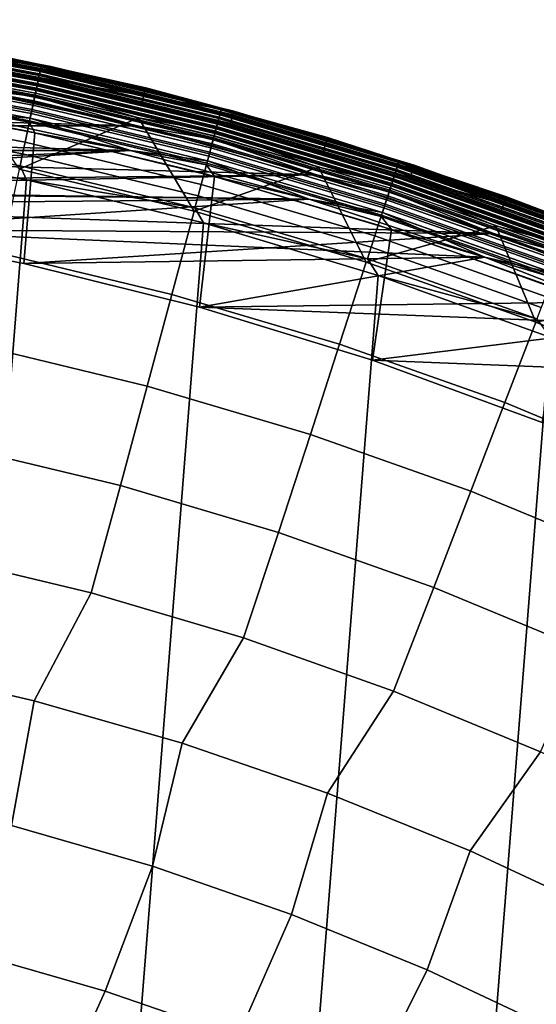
# Model space of a CAD drawing. Header units: metres. Extents: x -167 to 28, y -27 to 27.
# Tile 291 of 303: x 5.55 to 9.56, y 19.6 to 27.24. Entities that reach past the tile are written whole.
import ezdxf

# ---------------------------------------------------------------- set-up
doc = ezdxf.new("R2010")
doc.units = ezdxf.units.M
doc.layers.add('solid_12_065_021_XXX', color=7, linetype='CONTINUOUS')

msp = doc.modelspace()

# ---------------------------------------------------------------- linework, layer by layer
at = {"layer": 'solid_12_065_021_XXX'}
for points in [[(5.788527, 26.881651, 24), (4.333925, 27.052488, 0.996509), (2.887991, 27.244808, 0.996509), (4.350019, 27.15156, 24)], [(4.301152, 27.156403, 25.428843), (5.716513, 26.894081, 25.428843), (5.713356, 26.879229, 25.359066), (4.298776, 27.141405, 25.359066)], [(5.716532, 26.894171, 110.570518), (4.301166, 27.156492, 110.570518), (4.298805, 27.141584, 110.64032), (5.713394, 26.879406, 110.64032)], [(4.301152, 27.156403, 25.428843), (5.09544, 27.023813, 25.5), (5.716513, 26.894081, 25.428843)], [(5.716532, 26.894171, 110.570518), (5.09544, 27.023813, 110.5), (4.301166, 27.156492, 110.570518)], [(4.289513, 27.082918, 25.2295), (5.701045, 26.821306, 25.2295), (5.692142, 26.779419, 25.172354), (4.282814, 27.040623, 25.172354)], [(5.701117, 26.821646, 110.769958), (4.289567, 27.083261, 110.769958), (4.28288, 27.041039, 110.827164), (5.692229, 26.779831, 110.827164)], [(5.70153, 26.823587, 24.207253), (4.289877, 27.08522, 24.207253), (4.284533, 27.051477, 24.26996), (5.694426, 26.790169, 24.26996)], [(5.69892, 26.811312, 111.588661), (4.287914, 27.072826, 111.588661), (4.292705, 27.103069, 111.624825), (5.705287, 26.841263, 111.624825)], [(4.29487, 27.116743, 25.292162), (5.708165, 26.854805, 25.292162), (5.701045, 26.821306, 25.2295), (4.289513, 27.082918, 25.2295)], [(5.70822, 26.855064, 110.707253), (4.294912, 27.117006, 110.707253), (4.289567, 27.083261, 110.769958), (5.701117, 26.821646, 110.769958)], [(5.706703, 26.847927, 24.140318), (4.29377, 27.109798, 24.140318), (4.289877, 27.08522, 24.207253), (5.70153, 26.823587, 24.207253)], [(5.705287, 26.841263, 111.624825), (4.292705, 27.103069, 111.624825), (4.296544, 27.127312, 111.665352), (5.71039, 26.865271, 111.665352)], [(5.709841, 26.862692, 24.07052), (4.296132, 27.124706, 24.07052), (4.29377, 27.109798, 24.140318), (5.706703, 26.847927, 24.140318)], [(4.298776, 27.141405, 25.359066), (5.713356, 26.879229, 25.359066), (5.708165, 26.854805, 25.292162), (4.29487, 27.116743, 25.292162)], [(5.713394, 26.879406, 110.64032), (4.298805, 27.141584, 110.64032), (4.294912, 27.117006, 110.707253), (5.70822, 26.855064, 110.707253)], [(5.709841, 26.862692, 24.07052), (4.345323, 27.121929, 24), (4.296132, 27.124706, 24.07052)], [(5.71039, 26.865271, 111.665352), (4.296544, 27.127312, 111.665352), (4.299337, 27.144949, 111.709244), (5.714102, 26.882736, 111.709244)], [(5.714102, 26.882736, 111.709244), (4.299337, 27.144949, 111.709244), (4.301015, 27.155539, 111.755402), (5.716331, 26.893227, 111.755402)], [(5.716331, 26.893227, 111.755402), (4.301015, 27.155539, 111.755402), (5.094954, 27.021217, 111.80262)], [(4.345323, 27.121929, 24), (5.782202, 26.852325, 24), (5.788527, 26.881651, 24), (4.350019, 27.15156, 24)], [(5.709841, 26.862692, 24.07052), (5.782202, 26.852325, 24), (4.345323, 27.121929, 24)], [(5.685538, 26.748352, 24.32716), (4.277845, 27.009253, 24.32716), (4.269951, 26.959412, 24.377687), (5.675046, 26.698994, 24.377687)], [(4.277672, 27.00816, 0.714617), (5.685308, 26.747271, 0.714617), (5.67704, 26.708372, 0.626765), (4.271451, 26.968882, 0.626765)], [(5.685285, 26.747162, 126.148933), (4.277655, 27.008051, 126.148933), (4.272124, 26.973129, 126.288391), (5.677934, 26.712578, 126.288391)], [(4.282814, 27.040623, 25.172354), (5.692142, 26.779419, 25.172354), (5.681636, 26.729996, 25.121891), (4.274909, 26.990717, 25.121891)], [(5.692229, 26.779831, 110.827164), (4.28288, 27.041039, 110.827164), (4.274986, 26.991198, 110.877686), (5.681737, 26.730471, 110.877686)], [(5.683061, 26.7367, 111.532928), (4.275982, 26.997486, 111.532928), (4.282293, 27.037336, 111.55777), (5.69145, 26.776165, 111.55777)], [(5.689824, 26.768518, 126.006737), (4.281071, 27.029615, 126.006737), (4.277655, 27.008051, 126.148933), (5.685285, 26.747162, 126.148933)], [(4.282195, 27.036713, 0.806616), (5.691318, 26.775547, 0.806616), (5.685308, 26.747271, 0.714617), (4.277672, 27.00816, 0.714617)], [(5.694426, 26.790169, 24.26996), (4.284533, 27.051477, 24.26996), (4.277845, 27.009253, 24.32716), (5.685538, 26.748352, 24.32716)], [(5.689824, 26.768518, 126.006737), (5.072207, 26.900637, 125.863533), (4.281071, 27.029615, 126.006737)], [(4.284952, 27.054125, 0.901425), (5.694983, 26.792789, 0.901425), (5.691318, 26.775547, 0.806616), (4.282195, 27.036713, 0.806616)], [(5.69145, 26.776165, 111.55777), (4.282293, 27.037336, 111.55777), (4.287914, 27.072826, 111.588661), (5.69892, 26.811312, 111.588661)], [(4.284952, 27.054125, 0.901425), (4.333925, 27.052488, 0.996509), (5.767574, 26.783487, 0.996509), (5.694983, 26.792789, 0.901425)], [(7.211275, 26.535402, 24), (5.767574, 26.783487, 0.996509), (4.333925, 27.052488, 0.996509), (5.788527, 26.881651, 24)], [(6.525862, 26.711756, 111.80262), (5.094954, 27.021217, 111.80262), (5.072207, 26.900637, 125.863533), (6.496727, 26.592556, 125.863533)], [(5.716331, 26.893227, 111.755402), (5.094954, 27.021217, 111.80262), (6.525862, 26.711756, 111.80262)], [(6.526484, 26.714321, 25.5), (5.09544, 27.023813, 25.5), (5.09544, 27.023813, 110.5), (6.526484, 26.714321, 110.5)], [(5.716532, 26.894171, 110.570518), (6.526484, 26.714321, 110.5), (5.09544, 27.023813, 110.5)], [(5.716513, 26.894081, 25.428843), (5.09544, 27.023813, 25.5), (6.526484, 26.714321, 25.5)], [(4.265962, 26.934221, 25.079142), (5.669744, 26.674046, 25.079142), (5.656706, 26.612709, 25.044977), (4.256152, 26.872286, 25.044977)], [(5.669856, 26.674574, 110.920509), (4.266046, 26.934755, 110.920509), (4.256244, 26.872864, 110.954758), (5.656827, 26.613281, 110.954758)], [(5.675046, 26.698994, 24.377687), (4.269951, 26.959412, 24.377687), (4.261012, 26.902969, 24.420511), (5.663165, 26.643097, 24.420511)], [(5.664384, 26.648834, 111.503677), (4.26193, 26.908764, 111.503677), (4.269137, 26.954269, 111.51474), (5.673964, 26.693901, 111.51474)], [(4.271451, 26.968882, 0.626765), (5.67704, 26.708372, 0.626765), (5.666634, 26.659416, 0.544336), (4.263622, 26.919449, 0.544336)], [(4.274909, 26.990717, 25.121891), (5.681636, 26.729996, 25.121891), (5.669744, 26.674046, 25.079142), (4.265962, 26.934221, 25.079142)], [(5.681737, 26.730471, 110.877686), (4.274986, 26.991198, 110.877686), (4.266046, 26.934755, 110.920509), (5.669856, 26.674574, 110.920509)], [(5.673964, 26.693901, 111.51474), (4.269137, 26.954269, 111.51474), (4.275982, 26.997486, 111.532928), (5.683061, 26.7367, 111.532928)], [(5.677934, 26.712578, 126.288391), (4.272124, 26.973129, 126.288391), (5.051122, 26.788809, 126.423683)], [(4.254298, 26.860579, 0.468529), (5.654241, 26.601114, 0.468529), (5.640042, 26.534313, 0.400443), (4.243614, 26.793127, 0.400443)], [(4.256152, 26.872286, 25.044977), (5.656706, 26.612709, 25.044977), (5.642789, 26.547237, 25.020092), (4.245681, 26.806175, 25.020092)], [(5.656827, 26.613281, 110.954758), (4.256244, 26.872864, 110.954758), (4.245778, 26.806786, 110.979729), (5.642918, 26.54784, 110.979729)], [(5.663165, 26.643097, 24.420511), (4.261012, 26.902969, 24.420511), (4.251209, 26.841078, 24.454756), (5.650136, 26.581802, 24.454756)], [(4.263622, 26.919449, 0.544336), (5.666634, 26.659416, 0.544336), (5.654241, 26.601114, 0.468529), (4.254298, 26.860579, 0.468529)], [(5.664384, 26.648834, 111.503677), (5.039955, 26.726313, 111.5), (4.26193, 26.908764, 111.503677)], [(5.689824, 26.768518, 126.006737), (6.496727, 26.592556, 125.863533), (5.072207, 26.900637, 125.863533)], [(5.708165, 26.854805, 25.292162), (7.105814, 26.519258, 25.292162), (7.096951, 26.486179, 25.2295), (5.701045, 26.821306, 25.2295)], [(7.105883, 26.519516, 110.707253), (5.70822, 26.855064, 110.707253), (5.701117, 26.821646, 110.769958), (7.09704, 26.486515, 110.769958)], [(7.102231, 26.505886, 111.624825), (5.705287, 26.841263, 111.624825), (5.71039, 26.865271, 111.665352), (7.108583, 26.529594, 111.665352)], [(7.107901, 26.527048, 24.07052), (5.709841, 26.862692, 24.07052), (5.706703, 26.847927, 24.140318), (7.103994, 26.512466, 24.140318)], [(5.713356, 26.879229, 25.359066), (7.112277, 26.543377, 25.359066), (7.105814, 26.519258, 25.292162), (5.708165, 26.854805, 25.292162)], [(7.112323, 26.543552, 110.64032), (5.713394, 26.879406, 110.64032), (5.70822, 26.855064, 110.707253), (7.105883, 26.519516, 110.707253)], [(7.107901, 26.527048, 24.07052), (5.782202, 26.852325, 24), (5.709841, 26.862692, 24.07052)], [(7.108583, 26.529594, 111.665352), (5.71039, 26.865271, 111.665352), (5.714102, 26.882736, 111.709244), (7.113205, 26.546843, 111.709244)], [(5.716513, 26.894081, 25.428843), (7.116207, 26.558044, 25.428843), (7.112277, 26.543377, 25.359066), (5.713356, 26.879229, 25.359066)], [(7.11623, 26.558132, 110.570518), (5.716532, 26.894171, 110.570518), (5.713394, 26.879406, 110.64032), (7.112323, 26.543552, 110.64032)], [(7.113205, 26.546843, 111.709244), (5.714102, 26.882736, 111.709244), (5.716331, 26.893227, 111.755402), (7.11598, 26.557199, 111.755402)], [(7.11598, 26.557199, 111.755402), (5.716331, 26.893227, 111.755402), (6.525862, 26.711756, 111.80262)], [(5.716513, 26.894081, 25.428843), (6.526484, 26.714321, 25.5), (7.116207, 26.558044, 25.428843)], [(7.11623, 26.558132, 110.570518), (6.526484, 26.714321, 110.5), (5.716532, 26.894171, 110.570518)], [(5.782202, 26.852325, 24), (7.203311, 26.506477, 24), (7.211275, 26.535402, 24), (5.788527, 26.881651, 24)], [(7.107901, 26.527048, 24.07052), (7.203311, 26.506477, 24), (5.782202, 26.852325, 24)], [(5.636227, 26.516361, 24.479727), (4.240743, 26.775, 24.479727), (4.229828, 26.706081, 24.494911), (5.621719, 26.448109, 24.494911)], [(4.243614, 26.793127, 0.400443), (5.640042, 26.534313, 0.400443), (5.624244, 26.459986, 0.34107), (4.231727, 26.718073, 0.34107)], [(4.245681, 26.806175, 25.020092), (5.642789, 26.547237, 25.020092), (5.628278, 26.478966, 25.004999), (4.234763, 26.737238, 25.004999)], [(5.642918, 26.54784, 110.979729), (4.245778, 26.806786, 110.979729), (4.234862, 26.737867, 110.994911), (5.62841, 26.479588, 110.994911)], [(5.650136, 26.581802, 24.454756), (4.251209, 26.841078, 24.454756), (4.240743, 26.775, 24.479727), (5.636227, 26.516361, 24.479727)], [(5.677934, 26.712578, 126.288391), (5.051122, 26.788809, 126.423683), (5.544335, 26.084044, 127.764793), (6.469719, 26.48201, 126.423683)], [(5.692142, 26.779419, 25.172354), (7.085867, 26.444815, 25.172354), (7.07279, 26.396009, 25.121891), (5.681636, 26.729996, 25.121891)], [(7.085976, 26.445223, 110.827164), (5.692229, 26.779831, 110.827164), (5.681737, 26.730471, 110.877686), (7.072915, 26.396479, 110.877686)], [(7.074564, 26.40263, 111.532928), (5.683061, 26.7367, 111.532928), (5.69145, 26.776165, 111.55777), (7.085006, 26.441603, 111.55777)], [(5.691318, 26.775547, 0.806616), (7.084842, 26.44099, 0.806616), (7.07736, 26.413069, 0.714617), (5.685308, 26.747271, 0.714617)], [(7.088711, 26.455429, 24.26996), (5.694426, 26.790169, 24.26996), (5.685538, 26.748352, 24.32716), (7.077647, 26.414137, 24.32716)], [(5.694983, 26.792789, 0.901425), (7.089405, 26.458019, 0.901425), (7.084842, 26.44099, 0.806616), (5.691318, 26.775547, 0.806616)], [(7.085006, 26.441603, 111.55777), (5.69145, 26.776165, 111.55777), (5.69892, 26.811312, 111.588661), (7.094306, 26.476309, 111.588661)], [(5.701045, 26.821306, 25.2295), (7.096951, 26.486179, 25.2295), (7.085867, 26.444815, 25.172354), (5.692142, 26.779419, 25.172354)], [(7.09704, 26.486515, 110.769958), (5.701117, 26.821646, 110.769958), (5.692229, 26.779831, 110.827164), (7.085976, 26.445223, 110.827164)], [(7.097554, 26.488432, 24.207253), (5.70153, 26.823587, 24.207253), (5.694426, 26.790169, 24.26996), (7.088711, 26.455429, 24.26996)], [(5.694983, 26.792789, 0.901425), (5.767574, 26.783487, 0.996509), (7.089405, 26.458019, 0.901425)], [(7.094306, 26.476309, 111.588661), (5.69892, 26.811312, 111.588661), (5.705287, 26.841263, 111.624825), (7.102231, 26.505886, 111.624825)], [(7.103994, 26.512466, 24.140318), (5.706703, 26.847927, 24.140318), (5.70153, 26.823587, 24.207253), (7.097554, 26.488432, 24.207253)], [(7.211275, 26.535402, 24), (7.184874, 26.438564, 0.996509), (5.767574, 26.783487, 0.996509)], [(7.089405, 26.458019, 0.901425), (5.767574, 26.783487, 0.996509), (7.184874, 26.438564, 0.996509)], [(-6.455352, 26.42017, 111.5), (-5.039947, 26.726315, 111.5), (6.45536, 26.420168, 111.5)], [(-5.039947, 26.726315, 111.5), (5.039955, 26.726313, 111.5), (6.45536, 26.420168, 111.5)], [(4.231727, 26.718073, 0.34107), (5.624244, 26.459986, 0.34107), (5.607074, 26.37921, 0.291271), (4.218809, 26.636509, 0.291271)], [(4.229828, 26.706081, 24.494911), (4.25438, 26.630119, 24.5), (5.664932, 26.36611, 24.5), (5.621719, 26.448109, 24.494911)], [(4.234763, 26.737238, 25.004999), (5.628278, 26.478966, 25.004999), (5.003234, 26.532389, 25)], [(5.62841, 26.479588, 110.994911), (4.234862, 26.737867, 110.994911), (5.003234, 26.532389, 111)], [(5.664384, 26.648834, 111.503677), (6.45536, 26.420168, 111.5), (5.039955, 26.726313, 111.5)], [(7.064586, 26.365395, 24.377687), (5.675046, 26.698994, 24.377687), (5.663165, 26.643097, 24.420511), (7.049796, 26.310196, 24.420511)], [(5.67704, 26.708372, 0.626765), (7.067068, 26.374655, 0.626765), (7.054114, 26.326311, 0.544336), (5.666634, 26.659416, 0.544336)], [(5.681636, 26.729996, 25.121891), (7.07279, 26.396009, 25.121891), (7.057985, 26.340759, 25.079142), (5.669744, 26.674046, 25.079142)], [(7.072915, 26.396479, 110.877686), (5.681737, 26.730471, 110.877686), (5.669856, 26.674574, 110.920509), (7.058125, 26.34128, 110.920509)], [(7.063239, 26.360365, 111.51474), (5.673964, 26.693901, 111.51474), (5.683061, 26.7367, 111.532928), (7.074564, 26.40263, 111.532928)], [(7.077647, 26.414137, 24.32716), (5.685538, 26.748352, 24.32716), (5.675046, 26.698994, 24.377687), (7.064586, 26.365395, 24.377687)], [(5.685308, 26.747271, 0.714617), (7.07736, 26.413069, 0.714617), (7.067068, 26.374655, 0.626765), (5.67704, 26.708372, 0.626765)], [(7.077332, 26.41296, 126.148933), (5.685285, 26.747162, 126.148933), (5.677934, 26.712578, 126.288391), (7.068181, 26.378809, 126.288391)], [(7.068181, 26.378809, 126.288391), (5.677934, 26.712578, 126.288391), (6.469719, 26.48201, 126.423683)], [(7.082983, 26.434052, 126.006737), (5.689824, 26.768518, 126.006737), (5.685285, 26.747162, 126.148933), (7.077332, 26.41296, 126.148933)], [(7.082983, 26.434052, 126.006737), (6.496727, 26.592556, 125.863533), (5.689824, 26.768518, 126.006737)], [(7.938272, 26.326576, 111.80262), (6.525862, 26.711756, 111.80262), (6.496727, 26.592556, 125.863533), (7.902834, 26.209097, 125.863533)], [(7.11598, 26.557199, 111.755402), (6.525862, 26.711756, 111.80262), (7.938272, 26.326576, 111.80262)], [(7.939029, 26.329105, 25.5), (6.526484, 26.714321, 25.5), (6.526484, 26.714321, 110.5), (7.939029, 26.329105, 110.5)], [(7.11623, 26.558132, 110.570518), (7.939029, 26.329105, 110.5), (6.526484, 26.714321, 110.5)], [(7.116207, 26.558044, 25.428843), (6.526484, 26.714321, 25.5), (7.939029, 26.329105, 25.5)], [(5.664932, 26.36611, 24.5), (4.25438, 26.630119, 24.5), (4.199464, 25.615786, 24.5), (5.580151, 25.350855, 24.5)], [(4.218809, 26.636509, 0.291271), (5.607074, 26.37921, 0.291271), (5.588784, 26.293159, 0.25177), (4.205047, 26.54962, 0.25177)], [(7.049796, 26.310196, 24.420511), (5.663165, 26.643097, 24.420511), (5.650136, 26.581802, 24.454756), (7.033577, 26.249668, 24.454756)], [(5.666634, 26.659416, 0.544336), (7.054114, 26.326311, 0.544336), (7.038687, 26.268738, 0.468529), (5.654241, 26.601114, 0.468529)], [(5.669744, 26.674046, 25.079142), (7.057985, 26.340759, 25.079142), (7.041755, 26.280188, 25.044977), (5.656706, 26.612709, 25.044977)], [(7.058125, 26.34128, 110.920509), (5.669856, 26.674574, 110.920509), (5.656827, 26.613281, 110.954758), (7.041906, 26.280752, 110.954758)], [(7.051314, 26.315863, 111.503677), (5.664384, 26.648834, 111.503677), (5.673964, 26.693901, 111.51474), (7.063239, 26.360365, 111.51474)], [(7.051314, 26.315863, 111.503677), (6.45536, 26.420168, 111.5), (5.664384, 26.648834, 111.503677)], [(4.205047, 26.54962, 0.25177), (5.588784, 26.293159, 0.25177), (5.569638, 26.203085, 0.223141), (4.190641, 26.458668, 0.223141)], [(5.642789, 26.547237, 25.020092), (7.024431, 26.215534, 25.020092), (7.006366, 26.148115, 25.004999), (5.628278, 26.478966, 25.004999)], [(7.024591, 26.216129, 110.979729), (5.642918, 26.54784, 110.979729), (5.62841, 26.479588, 110.994911), (7.006531, 26.148729, 110.994911)], [(7.033577, 26.249668, 24.454756), (5.650136, 26.581802, 24.454756), (5.636227, 26.516361, 24.479727), (7.016262, 26.185045, 24.479727)], [(5.654241, 26.601114, 0.468529), (7.038687, 26.268738, 0.468529), (7.021012, 26.202772, 0.400443), (5.640042, 26.534313, 0.400443)], [(5.656706, 26.612709, 25.044977), (7.041755, 26.280188, 25.044977), (7.024431, 26.215534, 25.020092), (5.642789, 26.547237, 25.020092)], [(7.041906, 26.280752, 110.954758), (5.656827, 26.613281, 110.954758), (5.642918, 26.54784, 110.979729), (7.024591, 26.216129, 110.979729)], [(7.082983, 26.434052, 126.006737), (7.902834, 26.209097, 125.863533), (6.496727, 26.592556, 125.863533)], [(8.487293, 26.121202, 111.665352), (7.108583, 26.529594, 111.665352), (7.113205, 26.546843, 111.709244), (8.492811, 26.138184, 111.709244)], [(7.116207, 26.558044, 25.428843), (8.496395, 26.149214, 25.428843), (8.491702, 26.134773, 25.359066), (7.112277, 26.543377, 25.359066)], [(8.496423, 26.149302, 110.570518), (7.11623, 26.558132, 110.570518), (7.112323, 26.543552, 110.64032), (8.491758, 26.134945, 110.64032)], [(8.492811, 26.138184, 111.709244), (7.113205, 26.546843, 111.709244), (7.11598, 26.557199, 111.755402), (8.496124, 26.148382, 111.755402)], [(8.496124, 26.148382, 111.755402), (7.11598, 26.557199, 111.755402), (7.938272, 26.326576, 111.80262)], [(7.116207, 26.558044, 25.428843), (7.939029, 26.329105, 25.5), (8.496395, 26.149214, 25.428843)], [(8.496423, 26.149302, 110.570518), (7.939029, 26.329105, 110.5), (7.11623, 26.558132, 110.570518)], [(6.408318, 26.228485, 111), (5.003234, 26.532389, 111), (-6.408318, 26.228485, 111)], [(-6.408318, 26.228485, 25), (-5.003234, 26.532389, 25), (6.408318, 26.228485, 25)], [(-5.003234, 26.532389, 25), (5.003234, 26.532389, 25), (6.408318, 26.228485, 25)], [(5.62841, 26.479588, 110.994911), (5.003234, 26.532389, 111), (6.408318, 26.228485, 111)], [(5.628278, 26.478966, 25.004999), (6.408318, 26.228485, 25), (5.003234, 26.532389, 25)], [(5.544335, 26.084044, 127.764793), (6.90187, 25.758129, 127.764793), (6.469719, 26.48201, 126.423683)], [(7.016262, 26.185045, 24.479727), (5.636227, 26.516361, 24.479727), (5.621719, 26.448109, 24.494911), (6.998202, 26.117645, 24.494911)], [(5.640042, 26.534313, 0.400443), (7.021012, 26.202772, 0.400443), (7.001344, 26.129374, 0.34107), (5.624244, 26.459986, 0.34107)], [(5.628278, 26.478966, 25.004999), (7.006366, 26.148115, 25.004999), (6.408318, 26.228485, 25)], [(7.006531, 26.148729, 110.994911), (5.62841, 26.479588, 110.994911), (6.408318, 26.228485, 111)], [(7.068181, 26.378809, 126.288391), (6.469719, 26.48201, 126.423683), (6.90187, 25.758129, 127.764793), (7.869982, 26.100143, 126.423683)], [(8.459143, 26.034565, 111.55777), (7.085006, 26.441603, 111.55777), (7.094306, 26.476309, 111.588661), (8.470246, 26.068737, 111.588661)], [(7.096951, 26.486179, 25.2295), (8.473404, 26.078455, 25.2295), (8.460171, 26.037727, 25.172354), (7.085867, 26.444815, 25.172354)], [(8.473511, 26.078785, 110.769958), (7.09704, 26.486515, 110.769958), (7.085976, 26.445223, 110.827164), (8.4603, 26.038128, 110.827164)], [(8.474124, 26.080673, 24.207253), (7.097554, 26.488432, 24.207253), (7.088711, 26.455429, 24.26996), (8.463567, 26.04818, 24.26996)], [(8.470246, 26.068737, 111.588661), (7.094306, 26.476309, 111.588661), (7.102231, 26.505886, 111.624825), (8.479709, 26.097858, 111.624825)], [(7.105814, 26.519258, 25.292162), (8.483987, 26.111025, 25.292162), (8.473404, 26.078455, 25.2295), (7.096951, 26.486179, 25.2295)], [(8.484069, 26.111279, 110.707253), (7.105883, 26.519516, 110.707253), (7.09704, 26.486515, 110.769958), (8.473511, 26.078785, 110.769958)], [(8.481813, 26.104338, 24.140318), (7.103994, 26.512466, 24.140318), (7.097554, 26.488432, 24.207253), (8.474124, 26.080673, 24.207253)], [(8.479709, 26.097858, 111.624825), (7.102231, 26.505886, 111.624825), (7.108583, 26.529594, 111.665352), (8.487293, 26.121202, 111.665352)], [(8.486478, 26.118694, 24.07052), (7.107901, 26.527048, 24.07052), (7.103994, 26.512466, 24.140318), (8.481813, 26.104338, 24.140318)], [(7.112277, 26.543377, 25.359066), (8.491702, 26.134773, 25.359066), (8.483987, 26.111025, 25.292162), (7.105814, 26.519258, 25.292162)], [(8.491758, 26.134945, 110.64032), (7.112323, 26.543552, 110.64032), (7.105883, 26.519516, 110.707253), (8.484069, 26.111279, 110.707253)], [(8.486478, 26.118694, 24.07052), (7.203311, 26.506477, 24), (7.107901, 26.527048, 24.07052)], [(8.613353, 26.113987, 24), (8.581807, 26.018698, 0.996509), (7.184874, 26.438564, 0.996509), (7.211275, 26.535402, 24)], [(7.203311, 26.506477, 24), (8.604041, 26.085468, 24), (8.613353, 26.113987, 24), (7.211275, 26.535402, 24)], [(8.486478, 26.118694, 24.07052), (8.604041, 26.085468, 24), (7.203311, 26.506477, 24)], [(-6.455352, 26.42017, 111.5), (7.852538, 26.039095, 111.5), (0, 25.957735, 111.5), (-7.85253, 26.039099, 111.5)], [(-6.455352, 26.42017, 111.5), (6.45536, 26.420168, 111.5), (7.852538, 26.039095, 111.5)], [(4.190641, 26.458668, 0.223141), (5.569638, 26.203085, 0.223141), (5.549915, 26.110296, 0.205801), (4.175802, 26.364973, 0.205801)], [(5.624244, 26.459986, 0.34107), (7.001344, 26.129374, 0.34107), (6.979971, 26.049606, 0.291271), (5.607074, 26.37921, 0.291271)], [(6.998202, 26.117645, 24.494911), (5.621719, 26.448109, 24.494911), (5.664932, 26.36611, 24.5)], [(7.051314, 26.315863, 111.503677), (7.852538, 26.039095, 111.5), (6.45536, 26.420168, 111.5)], [(7.07279, 26.396009, 25.121891), (8.444557, 25.989674, 25.121891), (8.426881, 25.935272, 25.079142), (7.057985, 26.340759, 25.079142)], [(8.444707, 25.990135, 110.877686), (7.072915, 26.396479, 110.877686), (7.058125, 26.34128, 110.920509), (8.427048, 25.935787, 110.920509)], [(8.433153, 25.954578, 111.51474), (7.063239, 26.360365, 111.51474), (7.074564, 26.40263, 111.532928), (8.446675, 25.996193, 111.532928)], [(8.450356, 26.007523, 24.32716), (7.077647, 26.414137, 24.32716), (7.064586, 26.365395, 24.377687), (8.434762, 25.95953, 24.377687)], [(7.07736, 26.413069, 0.714617), (8.450014, 26.00647, 0.714617), (8.437725, 25.968647, 0.626765), (7.067068, 26.374655, 0.626765)], [(8.44998, 26.006363, 126.148933), (7.077332, 26.41296, 126.148933), (7.068181, 26.378809, 126.288391), (8.439054, 25.972738, 126.288391)], [(7.085867, 26.444815, 25.172354), (8.460171, 26.037727, 25.172354), (8.444557, 25.989674, 25.121891), (7.07279, 26.396009, 25.121891)], [(8.4603, 26.038128, 110.827164), (7.085976, 26.445223, 110.827164), (7.072915, 26.396479, 110.877686), (8.444707, 25.990135, 110.877686)], [(8.446675, 25.996193, 111.532928), (7.074564, 26.40263, 111.532928), (7.085006, 26.441603, 111.55777), (8.459143, 26.034565, 111.55777)], [(8.456727, 26.02713, 126.006737), (7.082983, 26.434052, 126.006737), (7.077332, 26.41296, 126.148933), (8.44998, 26.006363, 126.148933)], [(7.084842, 26.44099, 0.806616), (8.458947, 26.033962, 0.806616), (8.450014, 26.00647, 0.714617), (7.07736, 26.413069, 0.714617)], [(8.463567, 26.04818, 24.26996), (7.088711, 26.455429, 24.26996), (7.077647, 26.414137, 24.32716), (8.450356, 26.007523, 24.32716)], [(8.456727, 26.02713, 126.006737), (7.902834, 26.209097, 125.863533), (7.082983, 26.434052, 126.006737)], [(7.089405, 26.458019, 0.901425), (8.464395, 26.05073, 0.901425), (8.458947, 26.033962, 0.806616), (7.084842, 26.44099, 0.806616)], [(7.089405, 26.458019, 0.901425), (7.184874, 26.438564, 0.996509), (8.464395, 26.05073, 0.901425)], [(8.464395, 26.05073, 0.901425), (7.184874, 26.438564, 0.996509), (8.581807, 26.018698, 0.996509)], [(4.175802, 26.364973, 0.205801), (5.549915, 26.110296, 0.205801), (5.599999, 26.00124, 0.2), (4.207098, 26.262609, 0.2)], [(7.060956, 26.027027, 24.5), (5.664932, 26.36611, 24.5), (5.580151, 25.350855, 24.5), (6.944462, 25.011566, 24.5)], [(5.607074, 26.37921, 0.291271), (6.979971, 26.049606, 0.291271), (6.957202, 25.964632, 0.25177), (5.588784, 26.293159, 0.25177)], [(6.998202, 26.117645, 24.494911), (5.664932, 26.36611, 24.5), (7.060956, 26.027027, 24.5)], [(7.054114, 26.326311, 0.544336), (8.422259, 25.921047, 0.544336), (8.40384, 25.864361, 0.468529), (7.038687, 26.268738, 0.468529)], [(7.057985, 26.340759, 25.079142), (8.426881, 25.935272, 25.079142), (8.407503, 25.875635, 25.044977), (7.041755, 26.280188, 25.044977)], [(8.427048, 25.935787, 110.920509), (7.058125, 26.34128, 110.920509), (7.041906, 26.280752, 110.954758), (8.407684, 25.87619, 110.954758)], [(8.434762, 25.95953, 24.377687), (7.064586, 26.365395, 24.377687), (7.049796, 26.310196, 24.420511), (8.417104, 25.90518, 24.420511)], [(8.418916, 25.910759, 111.503677), (7.051314, 26.315863, 111.503677), (7.063239, 26.360365, 111.51474), (8.433153, 25.954578, 111.51474)], [(8.418916, 25.910759, 111.503677), (7.852538, 26.039095, 111.5), (7.051314, 26.315863, 111.503677)], [(7.067068, 26.374655, 0.626765), (8.437725, 25.968647, 0.626765), (8.422259, 25.921047, 0.544336), (7.054114, 26.326311, 0.544336)], [(8.439054, 25.972738, 126.288391), (7.068181, 26.378809, 126.288391), (7.869982, 26.100143, 126.423683)], [(9.328179, 25.86677, 111.80262), (7.938272, 26.326576, 111.80262), (7.902834, 26.209097, 125.863533), (9.286541, 25.751343, 125.863533)], [(8.496124, 26.148382, 111.755402), (7.938272, 26.326576, 111.80262), (9.328179, 25.86677, 111.80262)], [(9.329069, 25.869257, 25.5), (7.939029, 26.329105, 25.5), (7.939029, 26.329105, 110.5), (9.329069, 25.869257, 110.5)], [(8.496423, 26.149302, 110.570518), (9.329069, 25.869257, 110.5), (7.939029, 26.329105, 110.5)], [(8.496395, 26.149214, 25.428843), (7.939029, 26.329105, 25.5), (9.329069, 25.869257, 25.5)], [(5.599999, 26.00124, 0.2), (1.438912, -26.558498, 0.2), (0.022623, -26.597439, 0.2), (4.207098, 26.262609, 0.2)], [(5.588784, 26.293159, 0.25177), (6.957202, 25.964632, 0.25177), (6.933368, 25.875683, 0.223141), (5.569638, 26.203085, 0.223141)], [(8.397739, 25.845585, 24.454756), (7.033577, 26.249668, 24.454756), (7.016262, 26.185045, 24.479727), (8.377066, 25.781956, 24.479727)], [(7.038687, 26.268738, 0.468529), (8.40384, 25.864361, 0.468529), (8.382737, 25.799412, 0.400443), (7.021012, 26.202772, 0.400443)], [(7.041755, 26.280188, 25.044977), (8.407503, 25.875635, 25.044977), (8.38682, 25.811975, 25.020092), (7.024431, 26.215534, 25.020092)], [(8.407684, 25.87619, 110.954758), (7.041906, 26.280752, 110.954758), (7.024591, 26.216129, 110.979729), (8.38701, 25.812563, 110.979729)], [(8.417104, 25.90518, 24.420511), (7.049796, 26.310196, 24.420511), (7.033577, 26.249668, 24.454756), (8.397739, 25.845585, 24.454756)], [(0, 25.957735, 111), (6.408318, 26.228485, 111), (-6.408318, 26.228485, 111), (-7.795275, 25.850214, 111)], [(0, 25.957735, 25), (-6.408318, 26.228485, 25), (6.408318, 26.228485, 25), (7.795275, 25.850214, 25)], [(0, 25.957735, 111), (1.405288, 25.919666, 111), (6.408318, 26.228485, 111)], [(2.806523, 25.805571, 111), (7.795275, 25.850214, 111), (6.408318, 26.228485, 111), (1.405288, 25.919666, 111)], [(5.569638, 26.203085, 0.223141), (6.933368, 25.875683, 0.223141), (6.908816, 25.784054, 0.205801), (5.549915, 26.110296, 0.205801)], [(7.006531, 26.148729, 110.994911), (6.408318, 26.228485, 111), (7.795275, 25.850214, 111)], [(7.006366, 26.148115, 25.004999), (7.795275, 25.850214, 25), (6.408318, 26.228485, 25)], [(8.377066, 25.781956, 24.479727), (7.016262, 26.185045, 24.479727), (6.998202, 26.117645, 24.494911), (8.355503, 25.715593, 24.494911)], [(7.021012, 26.202772, 0.400443), (8.382737, 25.799412, 0.400443), (8.359255, 25.727142, 0.34107), (7.001344, 26.129374, 0.34107)], [(7.024431, 26.215534, 25.020092), (8.38682, 25.811975, 25.020092), (8.365252, 25.745596, 25.004999), (7.006366, 26.148115, 25.004999)], [(8.38701, 25.812563, 110.979729), (7.024591, 26.216129, 110.979729), (7.006531, 26.148729, 110.994911), (8.365448, 25.746201, 110.994911)], [(8.456727, 26.02713, 126.006737), (9.286541, 25.751343, 125.863533), (7.902834, 26.209097, 125.863533)], [(5.549915, 26.110296, 0.205801), (6.908816, 25.784054, 0.205801), (5.599999, 26.00124, 0.2)], [(6.90187, 25.758129, 127.764793), (8.240487, 25.361612, 127.764793), (7.869982, 26.100143, 126.423683)], [(7.001344, 26.129374, 0.34107), (8.359255, 25.727142, 0.34107), (8.333736, 25.648603, 0.291271), (6.979971, 26.049606, 0.291271)], [(8.355503, 25.715593, 24.494911), (6.998202, 26.117645, 24.494911), (7.060956, 26.027027, 24.5)], [(7.006366, 26.148115, 25.004999), (8.365252, 25.745596, 25.004999), (7.795275, 25.850214, 25)], [(8.365448, 25.746201, 110.994911), (7.006531, 26.148729, 110.994911), (7.795275, 25.850214, 111)], [(8.439054, 25.972738, 126.288391), (7.869982, 26.100143, 126.423683), (8.240487, 25.361612, 127.764793), (9.247936, 25.644295, 126.423683)], [(9.82297, 25.589712, 111.588661), (8.470246, 26.068737, 111.588661), (8.479709, 26.097858, 111.624825), (9.833943, 25.618299, 111.624825)], [(8.483987, 26.111025, 25.292162), (9.838904, 25.631224, 25.292162), (9.826632, 25.599253, 25.2295), (8.473404, 26.078455, 25.2295)], [(9.839001, 25.631472, 110.707253), (8.484069, 26.111279, 110.707253), (8.473511, 26.078785, 110.769958), (9.826756, 25.599577, 110.769958)], [(9.836385, 25.624659, 24.140318), (8.481813, 26.104338, 24.140318), (8.474124, 26.080673, 24.207253), (9.827468, 25.601429, 24.207253)], [(9.833943, 25.618299, 111.624825), (8.479709, 26.097858, 111.624825), (8.487293, 26.121202, 111.665352), (9.842739, 25.641212, 111.665352)], [(9.841795, 25.638752, 24.07052), (8.486478, 26.118694, 24.07052), (8.481813, 26.104338, 24.140318), (9.836385, 25.624659, 24.140318)], [(8.491702, 26.134773, 25.359066), (9.847854, 25.654535, 25.359066), (9.838904, 25.631224, 25.292162), (8.483987, 26.111025, 25.292162)], [(9.847918, 25.654703, 110.64032), (8.491758, 26.134945, 110.64032), (8.484069, 26.111279, 110.707253), (9.839001, 25.631472, 110.707253)], [(9.841795, 25.638752, 24.07052), (8.604041, 26.085468, 24), (8.486478, 26.118694, 24.07052)], [(9.842739, 25.641212, 111.665352), (8.487293, 26.121202, 111.665352), (8.492811, 26.138184, 111.709244), (9.849138, 25.657883, 111.709244)], [(8.496395, 26.149214, 25.428843), (9.853294, 25.668711, 25.428843), (9.847854, 25.654535, 25.359066), (8.491702, 26.134773, 25.359066)], [(9.853328, 25.668795, 110.570518), (8.496423, 26.149302, 110.570518), (8.491758, 26.134945, 110.64032), (9.847918, 25.654703, 110.64032)], [(9.849138, 25.657883, 111.709244), (8.492811, 26.138184, 111.709244), (8.496124, 26.148382, 111.755402), (9.852982, 25.667894, 111.755402)], [(9.852982, 25.667894, 111.755402), (8.496124, 26.148382, 111.755402), (9.328179, 25.86677, 111.80262)], [(8.496395, 26.149214, 25.428843), (9.329069, 25.869257, 25.5), (9.853294, 25.668711, 25.428843)], [(9.853328, 25.668795, 110.570518), (9.329069, 25.869257, 110.5), (8.496423, 26.149302, 110.570518)], [(8.613353, 26.113987, 24), (9.990716, 25.618652, 24), (8.581807, 26.018698, 0.996509)], [(8.604041, 26.085468, 24), (9.979752, 25.590731, 24), (9.990716, 25.618652, 24), (8.613353, 26.113987, 24)], [(9.841795, 25.638752, 24.07052), (9.979752, 25.590731, 24), (8.604041, 26.085468, 24)], [(7.852538, 26.039095, 111.5), (1.405294, 25.919666, 111.5), (0, 25.957735, 111.5)], [(7.852538, 26.039095, 111.5), (9.227453, 25.584194, 111.5), (2.806533, 25.805567, 111.5), (1.405294, 25.919666, 111.5)], [(5.404921, 25.428152, 129.094391), (6.72832, 25.110432, 129.094391), (6.90187, 25.758129, 127.764793), (5.544335, 26.084044, 127.764793)], [(8.437284, 25.61397, 24.5), (7.060956, 26.027027, 24.5), (6.944462, 25.011566, 24.5), (8.28833, 24.598936, 24.5)], [(6.979971, 26.049606, 0.291271), (8.333736, 25.648603, 0.291271), (8.306551, 25.564936, 0.25177), (6.957202, 25.964632, 0.25177)], [(8.355503, 25.715593, 24.494911), (7.060956, 26.027027, 24.5), (8.437284, 25.61397, 24.5)], [(8.418916, 25.910759, 111.503677), (9.227453, 25.584194, 111.5), (7.852538, 26.039095, 111.5)], [(8.460171, 26.037727, 25.172354), (9.811286, 25.559273, 25.172354), (9.793179, 25.512102, 25.121891), (8.444557, 25.989674, 25.121891)], [(9.811437, 25.559666, 110.827164), (8.4603, 26.038128, 110.827164), (8.444707, 25.990135, 110.877686), (9.793352, 25.512556, 110.877686)], [(9.795634, 25.518501, 111.532928), (8.446675, 25.996193, 111.532928), (8.459143, 26.034565, 111.55777), (9.810094, 25.556168, 111.55777)], [(9.807292, 25.54887, 126.006737), (8.456727, 26.02713, 126.006737), (8.44998, 26.006363, 126.148933), (9.799467, 25.528484, 126.148933)], [(8.458947, 26.033962, 0.806616), (9.809867, 25.555576, 0.806616), (9.799507, 25.528589, 0.714617), (8.450014, 26.00647, 0.714617)], [(9.815224, 25.569532, 24.26996), (8.463567, 26.04818, 24.26996), (8.450356, 26.007523, 24.32716), (9.799904, 25.529621, 24.32716)], [(9.807292, 25.54887, 126.006737), (9.286541, 25.751343, 125.863533), (8.456727, 26.02713, 126.006737)], [(8.464395, 26.05073, 0.901425), (9.816185, 25.572035, 0.901425), (9.809867, 25.555576, 0.806616), (8.458947, 26.033962, 0.806616)], [(9.810094, 25.556168, 111.55777), (8.459143, 26.034565, 111.55777), (8.470246, 26.068737, 111.588661), (9.82297, 25.589712, 111.588661)], [(8.473404, 26.078455, 25.2295), (9.826632, 25.599253, 25.2295), (9.811286, 25.559273, 25.172354), (8.460171, 26.037727, 25.172354)], [(9.826756, 25.599577, 110.769958), (8.473511, 26.078785, 110.769958), (8.4603, 26.038128, 110.827164), (9.811437, 25.559666, 110.827164)], [(9.827468, 25.601429, 24.207253), (8.474124, 26.080673, 24.207253), (8.463567, 26.04818, 24.26996), (9.815224, 25.569532, 24.26996)], [(8.464395, 26.05073, 0.901425), (8.581807, 26.018698, 0.996509), (9.816185, 25.572035, 0.901425)], [(11.34048, 25.050415, 24), (9.954415, 25.52508, 0.996509), (8.581807, 26.018698, 0.996509), (9.990716, 25.618652, 24)], [(9.816185, 25.572035, 0.901425), (8.581807, 26.018698, 0.996509), (9.954415, 25.52508, 0.996509)], [(1.405288, 25.919666, 25), (0, 25.957735, 25), (7.795275, 25.850214, 25)], [(6.976521, 25.666178, 0.2), (2.851502, -26.444155, 0.2), (1.438912, -26.558498, 0.2), (5.599999, 26.00124, 0.2)], [(6.908816, 25.784054, 0.205801), (6.976521, 25.666178, 0.2), (5.599999, 26.00124, 0.2)], [(6.957202, 25.964632, 0.25177), (8.306551, 25.564936, 0.25177), (8.278095, 25.477356, 0.223141), (6.933368, 25.875683, 0.223141)], [(8.426881, 25.935272, 25.079142), (9.772679, 25.4587, 25.079142), (9.750207, 25.400158, 25.044977), (8.407503, 25.875635, 25.044977)], [(9.772873, 25.459206, 110.920509), (8.427048, 25.935787, 110.920509), (8.407684, 25.87619, 110.954758), (9.750417, 25.400705, 110.954758)], [(9.781819, 25.482512, 24.377687), (8.434762, 25.95953, 24.377687), (8.417104, 25.90518, 24.420511), (9.76134, 25.429161, 24.420511)], [(9.763443, 25.434637, 111.503677), (8.418916, 25.910759, 111.503677), (8.433153, 25.954578, 111.51474), (9.779954, 25.477652, 111.51474)], [(8.437725, 25.968647, 0.626765), (9.785255, 25.491463, 0.626765), (9.76732, 25.444736, 0.544336), (8.422259, 25.921047, 0.544336)], [(8.444557, 25.989674, 25.121891), (9.793179, 25.512102, 25.121891), (9.772679, 25.4587, 25.079142), (8.426881, 25.935272, 25.079142)], [(9.793352, 25.512556, 110.877686), (8.444707, 25.990135, 110.877686), (8.427048, 25.935787, 110.920509), (9.772873, 25.459206, 110.920509)], [(9.779954, 25.477652, 111.51474), (8.433153, 25.954578, 111.51474), (8.446675, 25.996193, 111.532928), (9.795634, 25.518501, 111.532928)], [(9.799904, 25.529621, 24.32716), (8.450356, 26.007523, 24.32716), (8.434762, 25.95953, 24.377687), (9.781819, 25.482512, 24.377687)], [(8.450014, 26.00647, 0.714617), (9.799507, 25.528589, 0.714617), (9.785255, 25.491463, 0.626765), (8.437725, 25.968647, 0.626765)], [(9.799467, 25.528484, 126.148933), (8.44998, 26.006363, 126.148933), (8.439054, 25.972738, 126.288391), (9.786797, 25.495478, 126.288391)], [(9.786797, 25.495478, 126.288391), (8.439054, 25.972738, 126.288391), (9.247936, 25.644295, 126.423683)], [(2.806523, 25.805571, 25), (1.405288, 25.919666, 25), (7.795275, 25.850214, 25)], [(6.933368, 25.875683, 0.223141), (8.278095, 25.477356, 0.223141), (8.248781, 25.387138, 0.205801), (6.908816, 25.784054, 0.205801)], [(8.40384, 25.864361, 0.468529), (9.745959, 25.389091, 0.468529), (9.721485, 25.325335, 0.400443), (8.382737, 25.799412, 0.400443)], [(8.407503, 25.875635, 25.044977), (9.750207, 25.400158, 25.044977), (9.72622, 25.337669, 25.020092), (8.38682, 25.811975, 25.020092)], [(9.750417, 25.400705, 110.954758), (8.407684, 25.87619, 110.954758), (8.38701, 25.812563, 110.979729), (9.726441, 25.338245, 110.979729)], [(9.76134, 25.429161, 24.420511), (8.417104, 25.90518, 24.420511), (8.397739, 25.845585, 24.454756), (9.738884, 25.370661, 24.454756)], [(8.422259, 25.921047, 0.544336), (9.76732, 25.444736, 0.544336), (9.745959, 25.389091, 0.468529), (8.40384, 25.864361, 0.468529)], [(9.763443, 25.434637, 111.503677), (9.227453, 25.584194, 111.5), (8.418916, 25.910759, 111.503677)], [(10.691646, 25.333643, 111.80262), (9.328179, 25.86677, 111.80262), (9.286541, 25.751343, 125.863533), (10.643919, 25.220596, 125.863533)], [(9.852982, 25.667894, 111.755402), (9.328179, 25.86677, 111.80262), (10.691646, 25.333643, 111.80262)], [(10.692665, 25.336079, 25.5), (9.329069, 25.869257, 25.5), (9.329069, 25.869257, 110.5), (10.692665, 25.336079, 110.5)], [(9.853328, 25.668795, 110.570518), (10.692665, 25.336079, 110.5), (9.329069, 25.869257, 110.5)], [(9.853294, 25.668711, 25.428843), (9.329069, 25.869257, 25.5), (10.692665, 25.336079, 25.5)], [(2.806523, 25.805571, 111), (4.199574, 25.615767, 111), (7.795275, 25.850214, 111)], [(4.199574, 25.615767, 25), (2.806523, 25.805571, 25), (7.795275, 25.850214, 25), (9.160177, 25.398642, 25)], [(9.227453, 25.584194, 111.5), (4.199525, 25.615776, 111.5), (2.806533, 25.805567, 111.5)], [(5.580103, 25.350868, 111), (9.160177, 25.398642, 111), (7.795275, 25.850214, 111), (4.199574, 25.615767, 111)], [(6.908816, 25.784054, 0.205801), (8.248781, 25.387138, 0.205801), (6.976521, 25.666178, 0.2)], [(8.365448, 25.746201, 110.994911), (7.795275, 25.850214, 111), (9.160177, 25.398642, 111)], [(8.365252, 25.745596, 25.004999), (9.160177, 25.398642, 25), (7.795275, 25.850214, 25)], [(9.714909, 25.308201, 24.479727), (8.377066, 25.781956, 24.479727), (8.355503, 25.715593, 24.494911), (9.689902, 25.243059, 24.494911)], [(8.382737, 25.799412, 0.400443), (9.721485, 25.325335, 0.400443), (9.694254, 25.254395, 0.34107), (8.359255, 25.727142, 0.34107)], [(8.38682, 25.811975, 25.020092), (9.72622, 25.337669, 25.020092), (9.701207, 25.272509, 25.004999), (8.365252, 25.745596, 25.004999)], [(9.726441, 25.338245, 110.979729), (8.38701, 25.812563, 110.979729), (8.365448, 25.746201, 110.994911), (9.701435, 25.273102, 110.994911)], [(9.738884, 25.370661, 24.454756), (8.397739, 25.845585, 24.454756), (8.377066, 25.781956, 24.479727), (9.714909, 25.308201, 24.479727)], [(6.72832, 25.110432, 129.094391), (8.033278, 24.723885, 129.094391), (8.240487, 25.361612, 127.764793), (6.90187, 25.758129, 127.764793)], [(8.359255, 25.727142, 0.34107), (9.694254, 25.254395, 0.34107), (9.66466, 25.177298, 0.291271), (8.333736, 25.648603, 0.291271)], [(9.689902, 25.243059, 24.494911), (8.355503, 25.715593, 24.494911), (8.437284, 25.61397, 24.5)], [(8.365252, 25.745596, 25.004999), (9.701207, 25.272509, 25.004999), (9.160177, 25.398642, 25)], [(9.701435, 25.273102, 110.994911), (8.365448, 25.746201, 110.994911), (9.160177, 25.398642, 111)], [(9.807292, 25.54887, 126.006737), (10.643919, 25.220596, 125.863533), (9.286541, 25.751343, 125.863533)], [(8.333064, 25.258354, 0.2), (4.255505, -26.254814, 0.2), (2.851502, -26.444155, 0.2), (6.976521, 25.666178, 0.2)], [(8.248781, 25.387138, 0.205801), (8.333064, 25.258354, 0.2), (6.976521, 25.666178, 0.2)], [(8.240487, 25.361612, 127.764793), (9.556519, 24.895582, 127.764793), (9.247936, 25.644295, 126.423683)], [(8.333736, 25.648603, 0.291271), (9.66466, 25.177298, 0.291271), (9.633133, 25.095169, 0.25177), (8.306551, 25.564936, 0.25177)], [(9.786797, 25.495478, 126.288391), (9.247936, 25.644295, 126.423683), (9.556519, 24.895582, 127.764793), (10.599672, 25.115753, 126.423683)], [(5.580151, 25.350855, 24.5), (4.199464, 25.615786, 24.5), (4.199574, 25.615767, 25), (5.580103, 25.350868, 25)], [(4.199525, 25.615776, 111.5), (5.580122, 25.350863, 111.5), (5.580103, 25.350868, 111), (4.199574, 25.615767, 111)], [(9.227453, 25.584194, 111.5), (5.580122, 25.350863, 111.5), (4.199525, 25.615776, 111.5)], [(5.580103, 25.350868, 25), (4.199574, 25.615767, 25), (9.160177, 25.398642, 25)], [(9.227453, 25.584194, 111.5), (10.576137, 25.056782, 111.5), (6.944411, 25.01158, 111.5), (5.580122, 25.350863, 111.5)], [(8.306551, 25.564936, 0.25177), (9.633133, 25.095169, 0.25177), (9.600132, 25.009199, 0.223141), (8.278095, 25.477356, 0.223141)], [(9.789065, 25.128418, 24.5), (8.437284, 25.61397, 24.5), (8.28833, 24.598936, 24.5), (9.607922, 24.114141, 24.5)], [(9.689902, 25.243059, 24.494911), (8.437284, 25.61397, 24.5), (9.789065, 25.128418, 24.5)], [(9.763443, 25.434637, 111.503677), (10.576137, 25.056782, 111.5), (9.227453, 25.584194, 111.5)], [(8.278095, 25.477356, 0.223141), (9.600132, 25.009199, 0.223141), (9.566136, 24.920637, 0.205801), (8.248781, 25.387138, 0.205801)], [(5.251734, 24.707466, 130.388458), (6.537626, 24.39875, 130.388458), (6.72832, 25.110432, 129.094391), (5.404921, 25.428152, 129.094391)], [(5.580103, 25.350868, 111), (6.944456, 25.01157, 111), (9.160177, 25.398642, 111)], [(6.944456, 25.01157, 25), (5.580103, 25.350868, 25), (9.160177, 25.398642, 25), (10.499099, 24.875065, 25)], [(8.288329, 24.59893, 111), (10.499099, 24.875065, 111), (9.160177, 25.398642, 111), (6.944456, 25.01157, 111)], [(9.701435, 25.273102, 110.994911), (9.160177, 25.398642, 111), (10.499099, 24.875065, 111)], [(9.701207, 25.272509, 25.004999), (10.499099, 24.875065, 25), (9.160177, 25.398642, 25)], [(5.580122, 25.350863, 111.5), (6.944411, 25.01158, 111.5), (6.944456, 25.01157, 111), (5.580103, 25.350868, 111)], [(6.944462, 25.011566, 24.5), (5.580151, 25.350855, 24.5), (5.580103, 25.350868, 25), (6.944456, 25.01157, 25)], [(8.033278, 24.723885, 129.094391), (9.316216, 24.269573, 129.094391), (9.556519, 24.895582, 127.764793), (8.240487, 25.361612, 127.764793)], [(8.248781, 25.387138, 0.205801), (9.566136, 24.920637, 0.205801), (8.333064, 25.258354, 0.2)], [(9.666076, 24.778851, 0.2), (5.647253, -25.991018, 0.2), (4.255505, -26.254814, 0.2), (8.333064, 25.258354, 0.2)], [(9.566136, 24.920637, 0.205801), (9.666076, 24.778851, 0.2), (8.333064, 25.258354, 0.2)], [(6.537626, 24.39875, 130.388458), (7.805598, 24.023161, 130.388458), (8.033278, 24.723885, 129.094391), (6.72832, 25.110432, 129.094391)], [(9.556519, 24.895582, 127.764793), (10.846355, 24.361313, 127.764793), (10.599672, 25.115753, 126.423683)], [(10.576137, 25.056782, 111.5), (11.894856, 24.458317, 111.5), (8.288366, 24.598921, 111.5), (6.944411, 25.01158, 111.5)], [(6.944411, 25.01158, 111.5), (8.288366, 24.598921, 111.5), (8.288329, 24.59893, 111), (6.944456, 25.01157, 111)], [(8.288329, 24.59893, 25), (6.944456, 25.01157, 25), (10.499099, 24.875065, 25)], [(8.28833, 24.598936, 24.5), (6.944462, 25.011566, 24.5), (6.944456, 25.01157, 25), (8.288329, 24.59893, 25)], [(9.607936, 24.114138, 111), (11.808194, 24.280993, 111), (10.499099, 24.875065, 111), (8.288329, 24.59893, 111)], [(9.607936, 24.114138, 25), (8.288329, 24.59893, 25), (10.499099, 24.875065, 25), (11.808194, 24.280993, 25)], [(9.316216, 24.269573, 129.094391), (10.57362, 23.748739, 129.094391), (10.846355, 24.361313, 127.764793), (9.556519, 24.895582, 127.764793)], [(10.971596, 24.229086, 0.2), (7.02309, -25.653473, 0.2), (5.647253, -25.991018, 0.2), (9.666076, 24.778851, 0.2)], [(7.805598, 24.023161, 130.388458), (9.052176, 23.581724, 130.388458), (9.316216, 24.269573, 129.094391), (8.033278, 24.723885, 129.094391)], [(6.537626, 24.39875, 130.388458), (5.251734, 24.707466, 130.388458), (5.085166, 23.923824, 131.643692), (6.330273, 23.624901, 131.643692)], [(9.607922, 24.114141, 24.5), (8.28833, 24.598936, 24.5), (8.288329, 24.59893, 25), (9.607936, 24.114138, 25)], [(8.288366, 24.598921, 111.5), (9.607965, 24.114126, 111.5), (9.607936, 24.114138, 111), (8.288329, 24.59893, 111)], [(11.894856, 24.458317, 111.5), (9.607965, 24.114126, 111.5), (8.288366, 24.598921, 111.5)], [(7.805598, 24.023161, 130.388458), (6.537626, 24.39875, 130.388458), (6.330273, 23.624901, 131.643692), (7.558029, 23.261223, 131.643692)], [(9.052176, 23.581724, 130.388458), (10.273942, 23.075651, 130.388458), (10.57362, 23.748739, 129.094391), (9.316216, 24.269573, 129.094391)], [(12.24579, 23.610701, 0.2), (8.378925, -25.243179, 0.2), (7.02309, -25.653473, 0.2), (10.971596, 24.229086, 0.2)], [(9.052176, 23.581724, 130.388458), (7.805598, 24.023161, 130.388458), (7.558029, 23.261223, 131.643692), (8.76507, 22.833788, 131.643692)], [(6.330273, 23.624901, 131.643692), (5.085166, 23.923824, 131.643692), (4.900777, 23.080256, 132.856903), (6.102172, 22.792089, 132.856903)], [(7.558029, 23.261223, 131.643692), (6.330273, 23.624901, 131.643692), (6.102172, 22.792089, 132.856903), (7.286837, 22.441431, 132.856903)], [(13.485169, 22.925415, 0.2), (9.71078, -24.761368, 0.2), (8.378925, -25.243179, 0.2), (12.24579, 23.610701, 0.2)], [(10.273942, 23.075651, 130.388458), (9.052176, 23.581724, 130.388458), (8.76507, 22.833788, 131.643692), (9.948086, 22.343765, 131.643692)], [(8.76507, 22.833788, 131.643692), (7.558029, 23.261223, 131.643692), (7.286837, 22.441431, 132.856903), (8.451523, 22.029243, 132.856903)], [(6.102172, 22.792089, 132.856903), (4.900777, 23.080256, 132.856903), (4.493736, 22.221415, 134.024979), (5.65892, 21.953623, 134.024979)], [(9.948086, 22.343765, 131.643692), (8.76507, 22.833788, 131.643692), (8.451523, 22.029243, 132.856903), (9.593037, 21.556658, 132.856903)], [(7.286837, 22.441431, 132.856903), (6.102172, 22.792089, 132.856903), (5.65892, 21.953623, 134.024979), (6.808367, 21.624779, 134.024979)], [(8.451523, 22.029243, 132.856903), (7.286837, 22.441431, 132.856903), (6.808367, 21.624779, 134.024979), (7.93888, 21.235798, 134.024979)], [(4.493736, 22.221415, 134.024979), (4.373464, 21.244377, 135.144974), (5.48449, 20.985022, 135.144974), (5.65892, 21.953623, 134.024979)], [(9.593037, 21.556658, 132.856903), (8.451523, 22.029243, 132.856903), (7.93888, 21.235798, 134.024979), (9.047317, 20.78776, 134.024979)], [(5.65892, 21.953623, 134.024979), (5.48449, 20.985022, 135.144974), (6.580342, 20.667604, 135.144974), (6.808367, 21.624779, 134.024979)], [(6.808367, 21.624779, 134.024979), (6.580342, 20.667604, 135.144974), (7.657987, 20.293003, 135.144974), (7.93888, 21.235798, 134.024979)], [(10.708249, 21.024967, 132.856903), (9.593037, 21.556658, 132.856903), (9.047317, 20.78776, 134.024979), (10.130592, 20.281914, 134.024979)], [(7.93888, 21.235798, 134.024979), (7.657987, 20.293003, 135.144974), (8.714443, 19.862255, 135.144974), (9.047317, 20.78776, 134.024979)], [(6.580342, 20.667604, 135.144974), (5.48449, 20.985022, 135.144974), (5.165879, 19.996761, 136.214035), (6.212433, 19.696762, 136.214035)], [(9.047317, 20.78776, 134.024979), (8.714443, 19.862255, 135.144974), (9.746789, 19.376554, 135.144974), (10.130592, 20.281914, 134.024979)], [(7.657987, 20.293003, 135.144974), (6.580342, 20.667604, 135.144974), (6.212433, 19.696762, 136.214035), (7.241724, 19.342031, 136.214035)], [(8.714443, 19.862255, 135.144974), (7.657987, 20.293003, 135.144974), (7.241724, 19.342031, 136.214035), (8.250893, 18.933556, 136.214035)], [(4.759136, 18.976318, 137.229401), (5.75778, 18.697538, 137.229401), (6.212433, 19.696762, 136.214035), (5.165879, 19.996761, 136.214035)], [(9.746789, 19.376554, 135.144974), (8.714443, 19.862255, 135.144974), (8.250893, 18.933556, 136.214035), (9.237135, 18.472467, 136.214035)], [(5.75778, 18.697538, 137.229401), (6.740253, 18.366245, 137.229401), (7.241724, 19.342031, 136.214035), (6.212433, 19.696762, 136.214035)]]:
    msp.add_3dface(points, dxfattribs=at)

doc.saveas('drawing.dxf')
